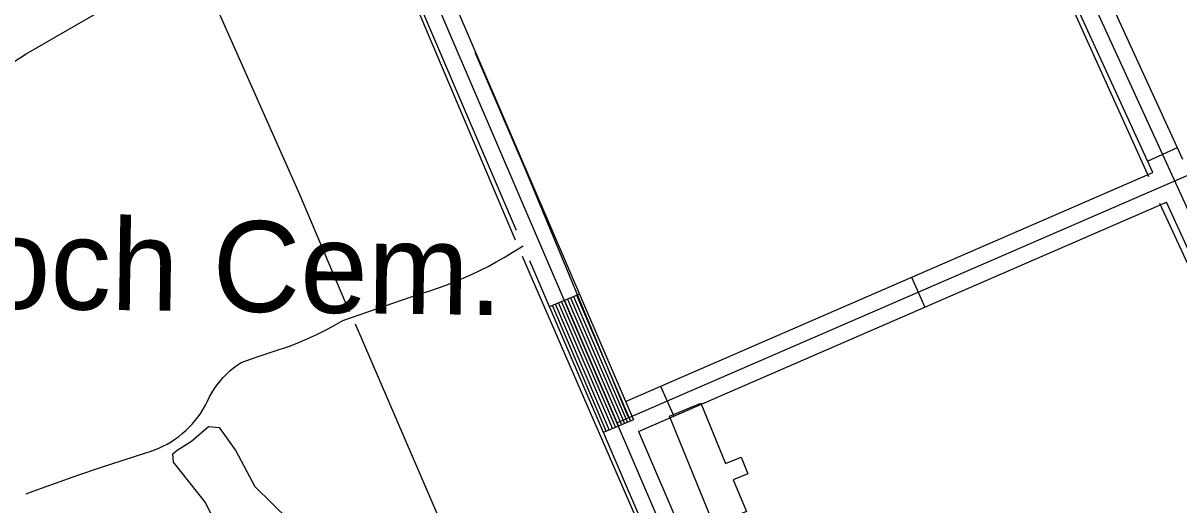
# Model space of a CAD drawing. Extents: x 3445503 to 3483459, y 540493 to 566012.
# Drawn here: x 3472315 to 3473371, y 554388 to 554828 of the extents above; entities that cross this region are included whole.
import ezdxf

# ---------------------------------------------------------------- set-up
doc = ezdxf.new("R2010")
doc.units = 0
for name, color, linetype in [('V-BLDG-OTLN', 7, 'Continuous'), ('V-ROAD-CNTR', 7, 'Continuous'), ('V-SITE-OTLN-IDEN', 7, 'Continuous'), ('V-SITE-VEGE', 7, 'Continuous'), ('V-TOPO-SHOR', 7, 'Continuous')]:
    doc.layers.add(name, color=color, linetype=linetype)

msp = doc.modelspace()

# ---------------------------------------------------------------- linework, layer by layer
at = {"layer": 'V-BLDG-OTLN'}
msp.add_lwpolyline([(3472946.3, 554369.6), (3472905.7, 554469), (3472934.5, 554480.8), (3472957, 554425.7), (3472971.3, 554431.6), (3472977.5, 554416.4), (3472964.1, 554410.8), (3472976, 554381.7)], close=True, dxfattribs=at)
at = {"layer": 'V-ROAD-CNTR'}
for p, q in [((3473342.5, 554702), (3473369.8, 554714.5)), ((3473127, 554596), (3473139, 554568.5)), ((3472823.6, 554580.6), (3472796, 554568.8)), ((3472897.7, 554496.4), (3472909.7, 554468.9)), ((3472872.9, 554465.7), (3472845.3, 554453.9))]:
    msp.add_line(p, q, dxfattribs=at)
for points in [[(3473374.8, 554703.6), (3473115.1, 555270.2), (3473102.6, 555297.8)], [(3473088.9, 555291.6), (3473101.5, 555264), (3473480.5, 554436.9), (3473750.8, 553860.2), (3473873.8, 553583.4), (3474005.6, 553300.9)], [(3473347.3, 554691.6), (3473087.8, 555257.8), (3473075.3, 555285.4)], [(3472598, 555051.9), (3472660.8, 554922), (3473153.7, 553773.1), (3473422.7, 553151.4), (3473467.1, 553037.8), (3473513.6, 552953.8)], [(3472674.5, 554928.2), (3472872.9, 554465.7)], [(3472647.2, 554915.8), (3472765.9, 554638.9)], [(3472857.8, 554462.8), (3473690.4, 554824.2)], [(3472865.7, 554482.5), (3473347.3, 554691.6)], [(3472877.5, 554455), (3473359.8, 554664.4)], [(3473992, 553294.6), (3473860.2, 553577.2), (3473737.2, 553854), (3473466.9, 554430.6), (3473359.8, 554664.4)], [(3472318.3, 554398.1), (3472324.6, 554400.4), (3472345, 554407.8), (3472365.5, 554415), (3472386.1, 554422), (3472406.7, 554428.8), (3472427.4, 554435.4), (3472431.4, 554436.7), (3472435.4, 554438.1), (3472439.3, 554439.7), (3472443.1, 554441.5), (3472446.9, 554443.4), (3472450.5, 554445.6), (3472454, 554447.9), (3472457.5, 554450.4), (3472460.8, 554453), (3472463.9, 554455.8), (3472466.9, 554458.7), (3472469.8, 554461.8), (3472472.6, 554465), (3472475.2, 554468.3), (3472477.6, 554471.8), (3472479.8, 554475.4), (3472481.9, 554479), (3472483.8, 554482.8), (3472485.7, 554486.7), (3472487.8, 554490.4), (3472490.1, 554494.1), (3472492.6, 554497.6), (3472495.3, 554501), (3472498.1, 554504.2), (3472501.1, 554507.3), (3472504.3, 554510.3), (3472507.6, 554513), (3472511, 554515.6), (3472514.6, 554518), (3472529.2, 554523.3), (3472543.9, 554528.2), (3472558.7, 554532.9), (3472567.1, 554536.2), (3472575.4, 554539.8), (3472583.6, 554543.6), (3472591.6, 554547.6), (3472599.6, 554551.9), (3472607.4, 554556.4), (3472677.9, 554580.7), (3472685.9, 554583.2), (3472693.9, 554585.9), (3472701.8, 554588.8), (3472709.6, 554591.9), (3472717.4, 554595.1), (3472725.1, 554598.5), (3472732.6, 554602.2), (3472740.2, 554605.9), (3472747.6, 554609.9), (3472754.9, 554614.1), (3472762.1, 554618.4), (3472772.1, 554624.5)], [(3472777.9, 554611.1), (3472964.8, 554175.4)], [(3472820.9, 554579.4), (3472870.1, 554464.5)], [(3472798.8, 554569.9), (3472848.1, 554455.1)], [(3472801.6, 554571.1), (3472850.8, 554456.2)], [(3472804.3, 554572.3), (3472853.6, 554457.4)], [(3472807.1, 554573.5), (3472856.4, 554458.6)], [(3472809.8, 554574.7), (3472859.1, 554459.8)], [(3472812.6, 554575.8), (3472861.9, 554461)], [(3472815.3, 554577), (3472864.6, 554462.2)], [(3472818.1, 554578.2), (3472867.4, 554463.3)], [(3472877.5, 554455), (3473167.5, 553779)]]:
    msp.add_lwpolyline(points, dxfattribs=at)
at = {"layer": 'V-SITE-VEGE'}
msp.add_lwpolyline([(3472493.7, 554366.5), (3472482, 554390.2), (3472452.9, 554427), (3472452.1, 554434.4), (3472456.1, 554437.8), (3472469.2, 554446.1), (3472484.8, 554459.4), (3472494.6, 554458.6), (3472509.6, 554437.4), (3472527.2, 554404.6), (3472558.7, 554373.6)], dxfattribs=at)
at = {"layer": 'V-TOPO-SHOR'}
for p, q in [((3473439.8, 554476.3), (3473353.8, 554663.4)), ((3472891.4, 554339), (3472771.5, 554615))]:
    msp.add_line(p, q, dxfattribs=at)
for points in [[(3472182.8, 554712.4), (3472318.2, 554800.1), (3472440.3, 554870.8), (3472470.1, 554892), (3472539.2, 554941.3), (3472608.2, 554985.9), (3472611.4, 554988.1)], [(3472608.6, 554985.1), (3472671, 554851.9), (3472764.7, 554630)], [(3473343.7, 554687.6), (3473260.5, 554871.9), (3473228.3, 554941.2)], [(3472470.1, 554892), (3472567.4, 554672.6), (3472613.2, 554564.7)], [(3472868.1, 554468.5), (3472774.3, 554694.5), (3472728.3, 554801.4)], [(3472618.7, 554553.3), (3472716.8, 554325.7), (3472817.4, 554088.2)]]:
    msp.add_lwpolyline(points, dxfattribs=at)

# ---------------------------------------------------------------- texts
at = {"layer": 'V-SITE-OTLN-IDEN'}
msp.add_text('Antioch Cem.', height=83, rotation=359.2429, dxfattribs=at).set_placement((3472086.9, 554570.1))

doc.saveas('drawing.dxf')
